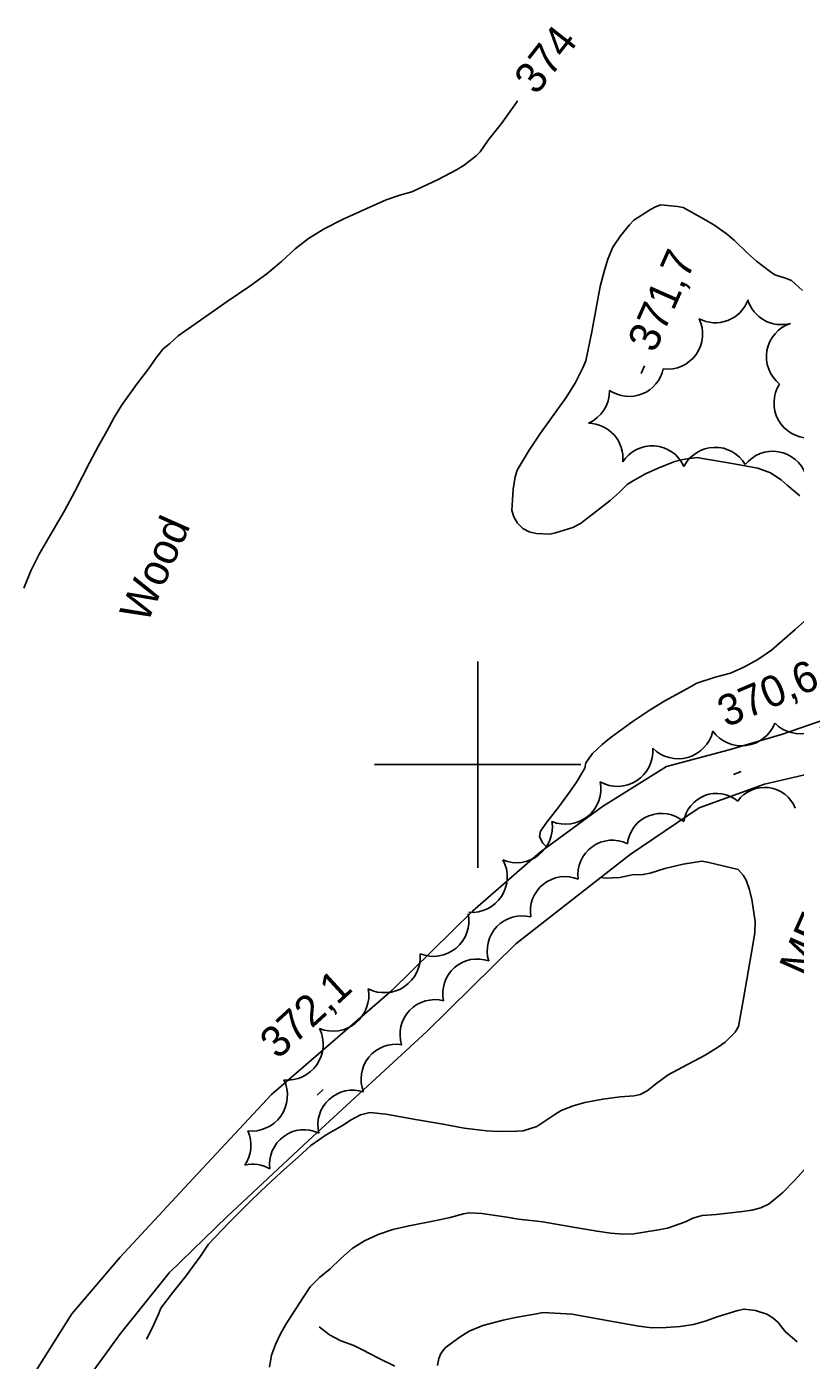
# Model space of a CAD drawing. Extents: x 287698 to 290158, y 5234163 to 5237182.
# Drawn here: x 288956.3 to 289030.8, y 5234742.3 to 5234871.5 of the extents above; entities that cross this region are included whole.
import ezdxf

# ---------------------------------------------------------------- set-up
doc = ezdxf.new("R2010")
doc.units = 0
for name, color, linetype in [('Niveau 1', 7, 'Continuous'), ('Niveau 2', 7, 'Continuous'), ('Niveau 21', 7, 'Continuous'), ('Niveau 3', 7, 'Continuous'), ('Niveau 31', 7, 'Continuous'), ('Niveau 4', 7, 'Continuous'), ('Niveau 44', 7, 'Continuous'), ('Niveau 61', 7, 'Continuous')]:
    doc.layers.add(name, color=color, linetype=linetype)

msp = doc.modelspace()

# ---------------------------------------------------------------- linework, layer by layer
at = {"layer": 'Niveau 1'}
for points in [[(289031.68, 5234760.77), (289030.72, 5234759.7), (289029.58, 5234758.54), (289028.25, 5234757.43), (289027.45, 5234757.06), (289026.58, 5234756.83), (289025.68, 5234756.69), (289023.13, 5234756.4), (289021.76, 5234756.32), (289020.85, 5234756.04), (289020.14, 5234755.69), (289018.39, 5234755.09), (289017.34, 5234754.89), (289015.15, 5234754.54), (289014.11, 5234754.52), (289012.9, 5234754.59), (289011.57, 5234754.79), (289009.27, 5234755.19), (289006.31, 5234755.71), (289003.96, 5234755.97), (289003.39, 5234756.07), (289003.04, 5234756.13)], [(289003.04, 5234756.13), (289000.4, 5234756.51), (288999.17, 5234756.57), (288998.63, 5234756.46), (288997.33, 5234756.12), (288995.98, 5234755.83), (288993.35, 5234755.32), (288991.78, 5234754.95), (288990.34, 5234754.47), (288989.03, 5234753.85), (288987.82, 5234753.11), (288986.74, 5234752.16), (288985.71, 5234751.16), (288984.66, 5234750.29), (288983.77, 5234749.39), (288983.08, 5234748.36), (288981.42, 5234745.83), (288980.88, 5234744.85), (288980.39, 5234743.81), (288980.01, 5234742.77), (288979.81, 5234741.62)]]:
    msp.add_lwpolyline(points, dxfattribs=at)
at = {"layer": 'Niveau 2'}
for points in [[(289003.86, 5234864.31), (289003.76, 5234864.18), (289002.32, 5234862.14), (289001, 5234860.5), (289000.23, 5234859.38), (288999.84, 5234858.98), (288998.68, 5234858.09), (288997.93, 5234857.63), (288996.16, 5234856.71), (288993.6, 5234855.51), (288992.44, 5234855.19), (288991.13, 5234854.73), (288989.91, 5234854.19), (288986.94, 5234852.87), (288985.1, 5234851.91), (288983.6, 5234851), (288982.3, 5234849.97), (288980.97, 5234848.76), (288979.54, 5234847.55), (288977.82, 5234846.29), (288975.72, 5234844.88), (288973.54, 5234843.35), (288970.95, 5234841.55), (288970.11, 5234840.79), (288969.51, 5234840.31), (288968.81, 5234839.43), (288968.07, 5234838.37), (288966.93, 5234836.84), (288965.45, 5234834.79), (288964.74, 5234833.65), (288964.04, 5234832.33), (288963.19, 5234830.84), (288962.4, 5234829.31), (288960.94, 5234826.48), (288959.92, 5234824.59), (288958.83, 5234822.71), (288957.49, 5234820.41), (288956.66, 5234818.79), (288955.98, 5234817.1)], [(289031.5, 5234845.95), (289030.43, 5234846.93), (289029.86, 5234847.15), (289028.82, 5234847.48), (289028.39, 5234847.76), (289027.03, 5234848.79), (289026.16, 5234849.55), (289024.9, 5234850.79), (289024.1, 5234851.46), (289022.89, 5234852.3), (289021.9, 5234852.9), (289019.92, 5234853.98), (289019.37, 5234854.08), (289017.77, 5234854.24), (289017.25, 5234854.07), (289016.74, 5234853.79), (289015.15, 5234852.75), (289014.73, 5234852.3), (289013.85, 5234851.23), (289013.11, 5234850.13), (289012.62, 5234848.99), (289012.25, 5234847.78), (289011.89, 5234846.34), (289011.48, 5234844.22), (289011.08, 5234841.95), (289010.47, 5234839.12), (289010.18, 5234838.46), (289009.47, 5234837.02), (289008.59, 5234835.59), (289007.58, 5234834.2), (289006.09, 5234832.11), (289004.99, 5234830.46), (289003.84, 5234828.55), (289003.64, 5234827.89), (289003.43, 5234826.69), (289003.31, 5234824.64), (289003.51, 5234824.02), (289003.86, 5234823.39), (289004.38, 5234822.87), (289004.98, 5234822.56), (289005.68, 5234822.41), (289006.99, 5234822.35), (289007.56, 5234822.47), (289009.21, 5234822.97), (289009.97, 5234823.36), (289010.8, 5234824.03), (289012.86, 5234825.6), (289013.73, 5234826.36), (289014.49, 5234827.14), (289015, 5234827.47), (289016.26, 5234828.18), (289017.56, 5234828.75), (289019.11, 5234829.37), (289019.9, 5234829.57), (289021.28, 5234829.78), (289021.81, 5234829.68), (289024.47, 5234829.22), (289027.15, 5234828.74), (289028.38, 5234828.28), (289029.44, 5234827.61), (289030, 5234827.08), (289031.24, 5234826.05)], [(289031.99, 5234814.16), (289030.79, 5234813.11), (289028.48, 5234811.08), (289027.15, 5234810.2), (289025.86, 5234809.49), (289024.5, 5234808.88)], [(289024.5, 5234808.88), (289023.04, 5234808.47), (289021.26, 5234807.89), (289020.35, 5234807.38), (289018.15, 5234806.18), (289016.72, 5234805.32), (289015.09, 5234804.23), (289012.94, 5234802.67), (289012.08, 5234801.95), (289011.14, 5234801.08), (289010.49, 5234800.18), (289010.4, 5234799.65), (289009.58, 5234798.31), (289009.58, 5234798.31)], [(289009.58, 5234798.31), (289008.91, 5234797.33), (289007.86, 5234795.91), (289006.69, 5234794.43), (289006.09, 5234793.56), (289005.99, 5234793.01), (289006.31, 5234792.4), (289006.7, 5234792.01)], [(289011.93, 5234789.08), (289012.37, 5234789), (289013.78, 5234789.06), (289014.97, 5234789.31), (289016.05, 5234789.35), (289016.71, 5234789.5), (289018.14, 5234789.93), (289019.92, 5234790.35), (289021.72, 5234790.64), (289022.27, 5234790.54), (289025.25, 5234789.84), (289025.75, 5234789.3), (289026.03, 5234788.81), (289026.33, 5234787.98), (289026.58, 5234786.96), (289026.91, 5234784.81), (289026.86, 5234783.74), (289026.7, 5234782.74), (289026.26, 5234780.13), (289025.82, 5234777.51), (289025.29, 5234774.62), (289024.95, 5234774.07), (289024.01, 5234773.1), (289023.36, 5234772.66), (289022.04, 5234771.86), (289019.87, 5234770.68), (289018.46, 5234769.95), (289017.38, 5234769.13), (289016.43, 5234768.38), (289015.74, 5234768.04), (289015.17, 5234767.91), (289013.82, 5234767.81), (289012.13, 5234767.6), (289010.39, 5234767.27), (289009.26, 5234766.95), (289008.08, 5234766.48), (289007.58, 5234766.17), (289005.74, 5234764.95), (289004.42, 5234764.51), (289003.84, 5234764.47), (289001.93, 5234764.44), (289000.85, 5234764.53), (288998.7, 5234764.79), (288996.65, 5234765.15), (288993.76, 5234765.66), (288991.12, 5234766.12), (288989.54, 5234766.28), (288988.63, 5234766.07), (288987.74, 5234765.6), (288986.89, 5234765.04), (288985.3, 5234764.12), (288983.82, 5234763.1), (288982.59, 5234761.98), (288980.9, 5234760.49), (288978.99, 5234758.72), (288977.95, 5234757.68), (288975.88, 5234755.59), (288973.91, 5234753.52)], [(288973.91, 5234753.52), (288973.11, 5234752.36), (288971.7, 5234750.44), (288970.4, 5234748.82), (288969.29, 5234747.35), (288969.06, 5234746.74), (288968.43, 5234745.39), (288967.89, 5234744.33)], [(289009.19, 5234746.75), (289006.3, 5234746.91), (289005.71, 5234746.79), (289003.68, 5234746.44), (289002.47, 5234746.16), (289000.49, 5234745.64), (288999.18, 5234745.1), (288998.2, 5234744.5), (288996.84, 5234743.48), (288996.42, 5234742.95), (288996.24, 5234742.47), (288996.11, 5234741.78)], [(289030.98, 5234744.08), (289029.82, 5234745.06), (289029.14, 5234745.93), (289028.63, 5234746.41), (289028.04, 5234746.75), (289026.95, 5234747.11), (289025.83, 5234747.24), (289025.22, 5234747.11), (289023.31, 5234746.53), (289022.07, 5234746.06), (289020.92, 5234745.75), (289019.63, 5234745.56), (289018.27, 5234745.45), (289016.93, 5234745.44), (289015.61, 5234745.59), (289014.51, 5234745.79), (289012.01, 5234746.23), (289009.33, 5234746.72), (289009.19, 5234746.75)]]:
    msp.add_lwpolyline(points, dxfattribs=at)
at = {"layer": 'Niveau 21'}
for points in [[(289068.11, 5234809.57), (289063.49, 5234809), (289060.57, 5234809.7), (289057.81, 5234810.76), (289052.77, 5234809.82), (289049.98, 5234808.28), (289045.52, 5234806.24), (289039.97, 5234803.57), (289035.53, 5234800.61), (289031.97, 5234799.07), (289027.8, 5234798.12), (289021.49, 5234795.82), (289014.78, 5234791.31), (289003.69, 5234782.65), (288995.08, 5234774.15), (288983.59, 5234763.59), (288975.72, 5234756.23), (288970.1, 5234750.76), (288965.35, 5234744.89), (288961.75, 5234739.92)], [(288956.65, 5234740.42), (288960.65, 5234746.78), (288965.34, 5234752.29), (288971.55, 5234758.95), (288980.02, 5234768.04), (288991.67, 5234778.13), (288999.48, 5234785.79), (289006.05, 5234791.53), (289012.11, 5234795.93), (289018.32, 5234799.83), (289024.37, 5234801.44), (289029.54, 5234802.97), (289033.75, 5234804.42)]]:
    msp.add_lwpolyline(points, dxfattribs=at)
at = {"layer": 'Niveau 3'}
for p, q in [((289015.84, 5234837.92), (289016.16, 5234838.65)), ((289024.8, 5234799.05), (289025.54, 5234799.34)), ((288984.42, 5234767.99), (288985.01, 5234768.53))]:
    msp.add_line(p, q, dxfattribs=at)
at = {"layer": 'Niveau 4'}
msp.add_lwpolyline([(288984.64, 5234745.52), (288985.64, 5234744.74), (288986.73, 5234744.16), (288987.99, 5234743.71), (288988.76, 5234743.33), (288990.38, 5234742.48), (288991.95, 5234741.71)], dxfattribs=at)
at = {"layer": 'Niveau 44'}
for centre, radius, start, end in [((289023.03, 5234846.21), 3.39, 242.3494, 339.774), ((289018.42, 5234841.72), 3.39, 262.8733, 26.1184), ((289014.69, 5234839.06), 3.38, 235.5997, 348.1095), ((289016.91, 5234827.52), 3.38, 24.2186, 147.5005), ((289023.02, 5234827.35), 3.4, 30.7229, 152.7485), ((289028.61, 5234826.96), 3.41, 19.8038, 141.4612), ((289025.6, 5234805.31), 3.48, 216.3454, 338.0216), ((289017.82, 5234791.95), 3.33, 49.6002, 173.3147), ((288999.95, 5234777.84), 3.33, 70.4256, 192.4824), ((288995.84, 5234773.86), 3.37, 75.2739, 197.3394), ((288981.55, 5234772.9), 3.47, 264.3074, 26.0031), ((288992.06, 5234769.54), 3.37, 80.226, 201.7848), ((288978.08, 5234767.96), 3.47, 263.8092, 25.5555), ((288987.87, 5234765.09), 3.37, 71.6687, 193.651), ((288974.53, 5234763.11), 3.47, 326.3656, 23.7261), ((288983.16, 5234761.28), 3.34, 64.5502, 187.748)]:
    msp.add_arc(centre, radius, start, end, dxfattribs=at)
for centre, major_axis, ratio, start_param, end_param in [((289029.43, 5234846.02), (2.33, -2.45), 0.999984, 4.241946, 5.788847), ((289031.39, 5234839.53), (-0.6, -3.34), 0.999984, 3.637699, 5.787079), ((289032.13, 5234835.04), (1.63, -2.98), 0.999984, 3.638779, 5.785999), ((289009.4, 5234836.19), (2.27, 2.5), 0.999984, 4.288282, 5.470226), ((289010.7, 5234829.71), (-2.78, 1.92), 0.999984, 3.635761, 5.304242), ((289031.29, 5234806.46), (0.83, 3.37), 0.999984, 2.594857, 4.717997), ((289019.43, 5234804.04), (0.95, -3.33), 0.999803, 5.219278, 7.34464), ((289013.55, 5234801.33), (2.58, -2.27), 0.999852, 4.926888, 7.081346), ((289008.51, 5234797.66), (3.4, 0.47), 0.99992, 4.183908, 6.342833), ((289027.81, 5234794.59), (-3.19, 0.37), 0.999563, 3.634627, 5.770193), ((289023.16, 5234794), (-3.03, -1.08), 0.999842, 3.678496, 5.788942), ((289003.79, 5234793.95), (2.12, -2.72), 0.999951, 5.219002, 7.348628), ((289013.05, 5234789.34), (-0.85, 3.23), 0.999958, 5.571863, 7.727096), ((288999.43, 5234789.12), (1.88, 2.88), 0.999985, 3.633381, 5.791397), ((289008.47, 5234785.79), (-1.21, -3.14), 0.999994, 3.122317, 5.242475), ((288995.71, 5234784.87), (3.37, -0.71), 0.999965, 4.535805, 6.690811), ((289004.3, 5234781.97), (-2.44, 2.34), 0.999994, 5.221986, 7.346732), ((288990.96, 5234781.37), (1.95, -2.87), 0.999805, 5.216168, 7.345941), ((288985.96, 5234777.66), (2.21, -2.69), 0.999995, 5.21622, 7.347341), ((288978.18, 5234757.94), (-1.61, 2.93), 0.999907, 5.254695, 6.007984)]:
    msp.add_ellipse(centre, major_axis=major_axis, ratio=ratio, start_param=start_param, end_param=end_param, dxfattribs=at)
at = {"layer": 'Niveau 61'}
for points in [[(289000, 5234810), (289000, 5234800), (289000, 5234790)], [(288990, 5234800), (289000, 5234800), (289010, 5234800)]]:
    msp.add_lwpolyline(points, dxfattribs=at)

# ---------------------------------------------------------------- texts
at = {"layer": 'Niveau 2'}
msp.add_text('374', height=3, rotation=51.9372, dxfattribs=at).set_placement((289005.68, 5234864.79))
at = {"layer": 'Niveau 3'}
for s, rotation, p in [('371,7', 66.1217, (289017.17, 5234839.81)), ('370,6', 23.1268, (289024.09, 5234803.58)), ('372,1', 42.516, (288980.61, 5234771.37))]:
    msp.add_text(s, height=3, rotation=rotation, dxfattribs=at).set_placement(p)
at = {"layer": 'Niveau 31'}
msp.add_text('MEETING', height=3, rotation=66.1212, dxfattribs=at).set_placement((289031.88, 5234779.3))
at = {"layer": 'Niveau 44'}
msp.add_text('Wood', height=3, rotation=66.1212, dxfattribs=at).set_placement((288967.94, 5234813.59))

doc.saveas('drawing.dxf')
